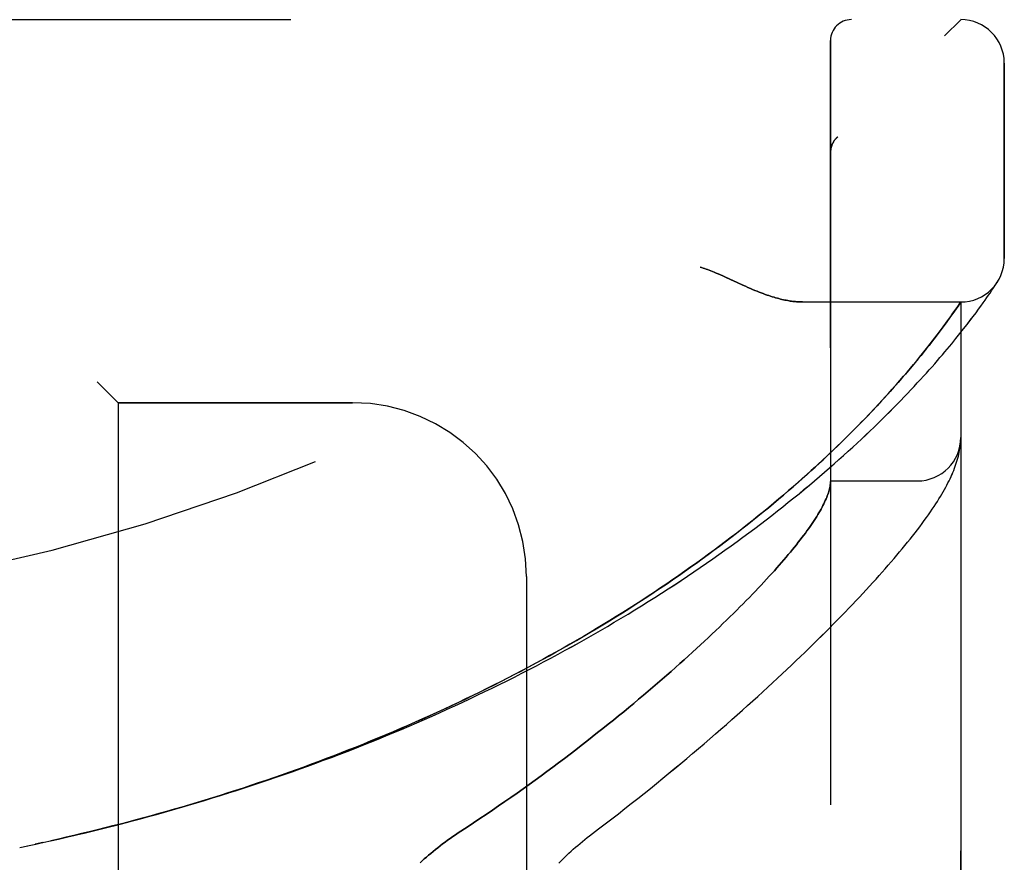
# Model space of a CAD drawing. Header units: inches. Extents: x 0 to 200, y 0 to 129.
# Tile 262 of 276: x 108.09 to 109.51, y 72.7 to 73.91. Entities that reach past the tile are written whole.
import ezdxf

# ---------------------------------------------------------------- set-up
doc = ezdxf.new("R2010")
doc.units = ezdxf.units.IN
doc.header["$LTSCALE"] = 11
doc.header["$MEASUREMENT"] = 0
doc.linetypes.add('HIDDEN', pattern=[0.2, 0.1, -0.1])
doc.layers.add('LEFTHAND_DOOR_ASSEMBLY', color=7, linetype='CONTINUOUS')
doc.layers.add('RIGHTHAND_DOOR_ASSEMBLY', color=7, linetype='CONTINUOUS')

msp = doc.modelspace()

# ---------------------------------------------------------------- linework, layer by layer
at = {"layer": 'LEFTHAND_DOOR_ASSEMBLY', "color": 8, "linetype": 'HIDDEN'}
for p, q in [((107.3792, 73.9121), (109.4429, 73.9121)), ((109.2554, 71.2396), (109.2554, 73.8821)), ((109.5054, 73.5683), (109.5054, 73.8496)), ((109.2657, 73.7434), (109.2655, 73.7432)), ((109.2554, 73.721), (109.2554, 73.7207)), ((109.121, 73.5339), (109.1291, 73.5301)), ((109.4918, 73.5289), (109.4937, 73.5317)), ((109.4937, 73.5317), (109.4957, 73.5348)), ((109.4954, 73.5343), (109.4951, 73.5338)), ((109.4954, 73.5343), (109.4957, 73.5348)), ((109.4828, 73.5155), (109.4849, 73.5186)), ((109.4849, 73.5186), (109.4877, 73.5226)), ((109.4877, 73.5226), (109.49, 73.5261)), ((109.49, 73.5261), (109.4918, 73.5289)), ((109.2149, 73.5058), (109.4429, 73.5058)), ((109.4376, 73.498), (109.4429, 73.5058)), ((109.4429, 71.6158), (109.4429, 73.5058)), ((109.4719, 73.5), (109.475, 73.5044)), ((109.475, 73.5044), (109.4778, 73.5084)), ((109.4778, 73.5084), (109.4804, 73.5121)), ((109.4804, 73.5121), (109.4828, 73.5155)), ((109.4285, 73.4851), (109.4316, 73.4895)), ((109.4316, 73.4895), (109.4344, 73.4935)), ((109.4344, 73.4935), (109.4376, 73.498)), ((109.4608, 73.485), (109.4648, 73.4904)), ((109.4648, 73.4904), (109.4685, 73.4954)), ((109.4685, 73.4954), (109.4719, 73.5)), ((109.4176, 73.4701), (109.4215, 73.4754)), ((109.4215, 73.4754), (109.4251, 73.4804)), ((109.4251, 73.4804), (109.4285, 73.4851)), ((109.4519, 73.4733), (109.4565, 73.4794)), ((109.4565, 73.4794), (109.4608, 73.485)), ((109.4088, 73.4585), (109.4133, 73.4645)), ((109.4133, 73.4645), (109.4176, 73.4701)), ((109.4359, 73.4532), (109.4416, 73.4602)), ((109.4416, 73.4602), (109.4469, 73.467)), ((109.4469, 73.467), (109.4519, 73.4733)), ((109.3989, 73.4456), (109.4023, 73.45)), ((109.4023, 73.45), (109.4057, 73.4543)), ((109.4057, 73.4543), (109.4088, 73.4585)), ((109.3877, 73.4315), (109.3916, 73.4364)), ((109.3916, 73.4364), (109.3953, 73.4411)), ((109.3953, 73.4411), (109.3989, 73.4456)), ((109.3749, 73.416), (109.3794, 73.4213)), ((109.3794, 73.4213), (109.3836, 73.4265)), ((109.3836, 73.4265), (109.3877, 73.4315)), ((109.3605, 73.3989), (109.3655, 73.4048)), ((109.3655, 73.4048), (109.3703, 73.4105)), ((109.3703, 73.4105), (109.3749, 73.416)), ((108.2004, 73.3908), (108.2304, 73.3608)), ((109.3498, 73.3867), (109.3553, 73.3929)), ((109.3553, 73.3929), (109.3605, 73.3989)), ((109.3382, 73.3736), (109.3441, 73.3802)), ((109.3441, 73.3802), (109.3498, 73.3867)), ((109.3255, 73.3597), (109.332, 73.3668)), ((109.332, 73.3668), (109.3382, 73.3736)), ((108.2304, 73.3608), (108.2304, 71.7608)), ((108.5679, 73.3608), (108.2304, 73.3608)), ((109.3115, 73.3449), (109.3187, 73.3524)), ((109.3187, 73.3524), (109.3255, 73.3597)), ((109.4427, 73.3043), (109.4428, 73.305)), ((109.4428, 73.305), (109.4428, 73.3057)), ((109.442, 73.2974), (109.4421, 73.2981)), ((109.4421, 73.2988), (109.4422, 73.2995)), ((109.4421, 73.2981), (109.4421, 73.2988)), ((109.4422, 73.2995), (109.4423, 73.3002)), ((109.4423, 73.3002), (109.4424, 73.3009)), ((109.4424, 73.3009), (109.4425, 73.3016)), ((109.4425, 73.3022), (109.4426, 73.3029)), ((109.4425, 73.3016), (109.4425, 73.3022)), ((109.4426, 73.3029), (109.4427, 73.3036)), ((109.4427, 73.3036), (109.4427, 73.3043)), ((109.2554, 73.2483), (109.3804, 73.2483)), ((108.8179, 73.1108), (108.8179, 72.0108)), ((108.1001, 72.7232), (108.112, 72.7257)), ((108.1112, 72.7255), (108.1236, 72.7282)), ((108.0889, 72.7208), (108.1004, 72.7232))]:
    msp.add_line(p, q, dxfattribs=at)
for points in [[(109.2575, 73.7317), (109.2573, 73.7311), (109.2571, 73.7305), (109.2569, 73.7299), (109.2567, 73.7293), (109.2565, 73.7287), (109.2563, 73.7281), (109.2562, 73.7275), (109.2561, 73.7269), (109.2559, 73.7263), (109.2558, 73.7257), (109.2557, 73.7251), (109.2557, 73.7245), (109.2556, 73.7239), (109.2555, 73.7232), (109.2555, 73.7226), (109.2554, 73.722), (109.2554, 73.7214), (109.2554, 73.721)], [(109.2616, 73.739), (109.2613, 73.7385), (109.2609, 73.7381), (109.2606, 73.7376), (109.2602, 73.7371), (109.2599, 73.7366), (109.2596, 73.736), (109.2593, 73.7355), (109.259, 73.735), (109.2587, 73.7344), (109.2585, 73.7339), (109.2582, 73.7333), (109.2579, 73.7328), (109.2577, 73.7322), (109.2575, 73.7317)], [(109.2616, 73.739), (109.2618, 73.7392), (109.262, 73.7395), (109.2622, 73.7397), (109.2624, 73.7399), (109.2625, 73.7402), (109.2627, 73.7404), (109.2629, 73.7406), (109.2631, 73.7408), (109.2633, 73.741), (109.2635, 73.7413), (109.2637, 73.7415), (109.2639, 73.7417), (109.2641, 73.7419), (109.2644, 73.7421), (109.2646, 73.7423), (109.2648, 73.7425), (109.265, 73.7428), (109.2653, 73.743), (109.2655, 73.7432), (109.2657, 73.7434)], [(109.0679, 73.5558), (109.07, 73.5552), (109.072, 73.5546), (109.0741, 73.5539), (109.0763, 73.5532), (109.0785, 73.5524), (109.0807, 73.5516), (109.0831, 73.5507), (109.0856, 73.5498), (109.0882, 73.5487), (109.091, 73.5475), (109.094, 73.5463), (109.0972, 73.5449), (109.1006, 73.5433), (109.1042, 73.5417)], [(109.1042, 73.5417), (109.1123, 73.5379), (109.121, 73.5339)], [(109.1291, 73.5301), (109.1329, 73.5284), (109.1366, 73.5268), (109.1401, 73.5253), (109.1434, 73.5238), (109.1467, 73.5225), (109.1498, 73.5212), (109.1528, 73.52), (109.1557, 73.5189), (109.1586, 73.5178), (109.1614, 73.5168), (109.1641, 73.5158), (109.1667, 73.5149), (109.1692, 73.5141), (109.1717, 73.5133), (109.1742, 73.5126), (109.1765, 73.5119), (109.1789, 73.5112), (109.1811, 73.5106), (109.1833, 73.51), (109.1855, 73.5095), (109.1876, 73.509), (109.1897, 73.5086), (109.1918, 73.5082), (109.1938, 73.5078), (109.1957, 73.5075), (109.1976, 73.5072), (109.1995, 73.5069), (109.2014, 73.5067), (109.2032, 73.5065), (109.205, 73.5063), (109.2067, 73.5061), (109.2084, 73.506), (109.2101, 73.5059), (109.2117, 73.5059), (109.2133, 73.5058), (109.2149, 73.5058)], [(108.1223, 72.728), (108.1352, 72.7308), (108.1468, 72.7334), (108.1584, 72.7361), (108.17, 72.7388), (108.1816, 72.7415), (108.1932, 72.7443), (108.2048, 72.7472), (108.2164, 72.7501), (108.228, 72.753), (108.2396, 72.756), (108.2511, 72.759), (108.2627, 72.7621), (108.2743, 72.7652), (108.2858, 72.7684), (108.2974, 72.7716), (108.3089, 72.7749), (108.3205, 72.7782), (108.332, 72.7816), (108.3435, 72.785), (108.355, 72.7885), (108.3665, 72.792), (108.378, 72.7956), (108.3895, 72.7992), (108.401, 72.8028), (108.4124, 72.8065), (108.4239, 72.8103), (108.4353, 72.8141), (108.4467, 72.8179), (108.4581, 72.8218), (108.4695, 72.8258), (108.4809, 72.8298), (108.4922, 72.8338), (108.5036, 72.8379), (108.5149, 72.842), (108.5262, 72.8462), (108.5375, 72.8505), (108.5487, 72.8547), (108.56, 72.8591), (108.5712, 72.8634), (108.5824, 72.8679), (108.5936, 72.8723), (108.6047, 72.8768), (108.6159, 72.8814), (108.627, 72.886), (108.6381, 72.8907), (108.6491, 72.8954), (108.6601, 72.9001), (108.6711, 72.9049), (108.6821, 72.9098), (108.6931, 72.9147), (108.704, 72.9196), (108.7149, 72.9246), (108.7257, 72.9296), (108.7365, 72.9347), (108.7473, 72.9398), (108.7581, 72.945), (108.7688, 72.9502), (108.7794, 72.9554), (108.7901, 72.9607), (108.8007, 72.966), (108.8112, 72.9714), (108.8218, 72.9768), (108.8322, 72.9823), (108.8427, 72.9878), (108.8531, 72.9933), (108.8634, 72.9989), (108.8737, 73.0045), (108.884, 73.0102), (108.8942, 73.0159), (108.9043, 73.0216), (108.9144, 73.0274), (108.9245, 73.0331), (108.9345, 73.039), (108.9444, 73.0448), (108.9543, 73.0507), (108.9641, 73.0567), (108.9739, 73.0626), (108.9836, 73.0686), (108.9932, 73.0746), (109.0028, 73.0807), (109.0123, 73.0867), (109.0218, 73.0928), (109.0312, 73.0989), (109.0405, 73.1051), (109.0497, 73.1112), (109.0589, 73.1174), (109.068, 73.1236), (109.077, 73.1298), (109.086, 73.136), (109.0948, 73.1423), (109.1036, 73.1485), (109.1124, 73.1548), (109.121, 73.1611), (109.1295, 73.1673), (109.138, 73.1736), (109.1464, 73.1799), (109.1547, 73.1862), (109.1628, 73.1924), (109.171, 73.1987), (109.179, 73.205), (109.1869, 73.2112), (109.1947, 73.2175), (109.2024, 73.2237), (109.2101, 73.2299), (109.2176, 73.2362), (109.2251, 73.2424), (109.2324, 73.2485), (109.2396, 73.2547), (109.2468, 73.2608), (109.2538, 73.2669), (109.2607, 73.273), (109.2675, 73.279), (109.2742, 73.285), (109.2808, 73.2909), (109.2873, 73.2969), (109.2937, 73.3027), (109.3, 73.3086), (109.3061, 73.3144), (109.3122, 73.3201), (109.3181, 73.3258), (109.3239, 73.3314), (109.3296, 73.337), (109.3352, 73.3425), (109.3407, 73.348), (109.346, 73.3534), (109.3512, 73.3587), (109.3564, 73.3639), (109.3614, 73.3691), (109.3663, 73.3743), (109.3711, 73.3793), (109.3758, 73.3843), (109.3803, 73.3892), (109.3848, 73.3941), (109.3891, 73.3988), (109.3933, 73.4035), (109.3975, 73.4081), (109.4015, 73.4126), (109.4054, 73.417), (109.4092, 73.4214), (109.4129, 73.4257), (109.4165, 73.4299), (109.42, 73.434), (109.4233, 73.438), (109.4266, 73.4419), (109.4298, 73.4457), (109.4359, 73.4532)], [(108.1334, 72.7304), (108.1446, 72.7329), (108.1557, 72.7355), (108.1668, 72.7381), (108.178, 72.7407), (108.1891, 72.7434), (108.2002, 72.7461), (108.2113, 72.7489), (108.2224, 72.7517), (108.2335, 72.7545), (108.2446, 72.7574), (108.2557, 72.7604), (108.2668, 72.7634), (108.2779, 72.7664), (108.2889, 72.7695), (108.3, 72.7726), (108.311, 72.7757), (108.3221, 72.779), (108.3331, 72.7822), (108.3441, 72.7855), (108.3552, 72.7888), (108.3662, 72.7922), (108.3772, 72.7957), (108.3882, 72.7991), (108.3991, 72.8027), (108.4101, 72.8062), (108.421, 72.8099), (108.432, 72.8135), (108.4429, 72.8172), (108.4538, 72.821), (108.4647, 72.8248), (108.4756, 72.8286), (108.4864, 72.8325), (108.4973, 72.8364), (108.5081, 72.8404), (108.5189, 72.8444), (108.5297, 72.8485), (108.5404, 72.8526), (108.5512, 72.8568), (108.5619, 72.861), (108.5726, 72.8652), (108.5833, 72.8695), (108.594, 72.8739), (108.6046, 72.8782), (108.6152, 72.8827), (108.6258, 72.8872), (108.6364, 72.8917), (108.6469, 72.8962), (108.6574, 72.9009), (108.6679, 72.9055), (108.6783, 72.9102), (108.6888, 72.9149), (108.6992, 72.9197), (108.7095, 72.9246), (108.7198, 72.9294), (108.7301, 72.9344), (108.7404, 72.9393), (108.7506, 72.9443), (108.7608, 72.9494), (108.771, 72.9545), (108.7811, 72.9596), (108.7912, 72.9648), (108.8013, 72.97), (108.8113, 72.9752), (108.8212, 72.9805), (108.8312, 72.9859), (108.8411, 72.9912), (108.8509, 72.9967), (108.8607, 73.0021), (108.8704, 73.0076), (108.8801, 73.0131), (108.8898, 73.0187), (108.8994, 73.0243), (108.909, 73.0299), (108.9185, 73.0356), (108.9279, 73.0413), (108.9373, 73.047), (108.9467, 73.0528), (108.956, 73.0586), (108.9652, 73.0644), (108.9744, 73.0702), (108.9835, 73.0761), (108.9925, 73.082), (109.0015, 73.088), (109.0104, 73.0939), (109.0193, 73.0999), (109.0281, 73.1059), (109.0368, 73.1119), (109.0455, 73.118), (109.0541, 73.124), (109.0626, 73.1301), (109.071, 73.1362), (109.0794, 73.1423), (109.0877, 73.1484), (109.0959, 73.1545), (109.104, 73.1606), (109.112, 73.1668), (109.12, 73.1729), (109.1279, 73.1791), (109.1357, 73.1852), (109.1434, 73.1913), (109.151, 73.1975), (109.1585, 73.2036), (109.166, 73.2097), (109.1733, 73.2158), (109.1806, 73.2219), (109.1877, 73.228), (109.1947, 73.234), (109.2016, 73.2399), (109.2083, 73.2458), (109.2148, 73.2516), (109.2212, 73.2573), (109.2273, 73.2628), (109.2333, 73.2682), (109.239, 73.2736), (109.2446, 73.2787), (109.25, 73.2838), (109.2553, 73.2887), (109.2603, 73.2936), (109.2653, 73.2983), (109.2701, 73.303), (109.2747, 73.3075), (109.2793, 73.312), (109.2837, 73.3164), (109.288, 73.3207), (109.2922, 73.325), (109.2963, 73.3291), (109.3002, 73.3331), (109.3041, 73.3371), (109.3115, 73.3449)], [(109.4428, 73.3057), (109.4428, 73.3061), (109.4428, 73.3064), (109.4429, 73.3068), (109.4429, 73.3071), (109.4429, 73.3075), (109.4429, 73.3079), (109.4429, 73.3083), (109.4429, 73.3086), (109.4429, 73.309), (109.4429, 73.3094), (109.4429, 73.3097), (109.4429, 73.31)], [(108.9088, 72.7376), (108.9217, 72.7475), (108.9313, 72.7548), (108.9408, 72.7621), (108.9502, 72.7694), (108.9595, 72.7767), (108.9688, 72.784), (108.978, 72.7912), (108.9871, 72.7985), (108.9962, 72.8058), (109.0051, 72.813), (109.014, 72.8203), (109.0228, 72.8275), (109.0315, 72.8346), (109.0401, 72.8418), (109.0486, 72.8489), (109.057, 72.856), (109.0653, 72.8631), (109.0736, 72.8701), (109.0817, 72.8771), (109.0898, 72.8841), (109.0977, 72.891), (109.1056, 72.8979), (109.1134, 72.9047), (109.121, 72.9115), (109.1286, 72.9182), (109.1361, 72.925), (109.1435, 72.9316), (109.1508, 72.9382), (109.158, 72.9448), (109.1651, 72.9513), (109.1721, 72.9578), (109.179, 72.9642), (109.1858, 72.9705), (109.1925, 72.9768), (109.1991, 72.9831), (109.2056, 72.9893), (109.212, 72.9954), (109.2183, 73.0015), (109.2245, 73.0076), (109.2307, 73.0136), (109.2367, 73.0195), (109.2426, 73.0254), (109.2485, 73.0312), (109.2543, 73.037), (109.2599, 73.0427), (109.2655, 73.0483), (109.271, 73.0539), (109.2764, 73.0595), (109.2817, 73.065), (109.2869, 73.0704), (109.292, 73.0758), (109.297, 73.0812), (109.302, 73.0865), (109.3069, 73.0917), (109.3116, 73.0969), (109.3163, 73.102), (109.3209, 73.1071), (109.3254, 73.1121), (109.3299, 73.1171), (109.3342, 73.122), (109.3385, 73.1269), (109.3427, 73.1318), (109.3468, 73.1366), (109.3509, 73.1413), (109.3548, 73.146), (109.3587, 73.1507), (109.3625, 73.1553), (109.3662, 73.1599), (109.3699, 73.1644), (109.3734, 73.169), (109.377, 73.1735), (109.3804, 73.178), (109.3838, 73.1824), (109.3871, 73.1868), (109.3902, 73.1912), (109.3933, 73.1954), (109.3963, 73.1996), (109.3991, 73.2037), (109.4018, 73.2076), (109.4044, 73.2115), (109.4068, 73.2152), (109.4091, 73.2188), (109.4114, 73.2224), (109.4135, 73.2259), (109.4155, 73.2293), (109.4174, 73.2326), (109.4193, 73.2359), (109.4211, 73.2391), (109.4228, 73.2422), (109.4244, 73.2454), (109.4259, 73.2484), (109.4274, 73.2515), (109.4288, 73.2545), (109.4301, 73.2575), (109.4314, 73.2605), (109.4326, 73.2634), (109.4338, 73.2664), (109.4349, 73.2693), (109.4359, 73.2722), (109.4368, 73.2751), (109.4377, 73.278), (109.4386, 73.2809), (109.4393, 73.2837), (109.44, 73.2865), (109.4406, 73.2893), (109.4411, 73.2921), (109.4416, 73.2948), (109.442, 73.2974)], [(109.2552, 73.2442), (109.255, 73.2425), (109.2547, 73.2407), (109.2544, 73.2388), (109.254, 73.2369), (109.2535, 73.235), (109.2529, 73.233), (109.2523, 73.231), (109.2515, 73.2289), (109.2508, 73.2267), (109.2499, 73.2245), (109.249, 73.2223), (109.2479, 73.22), (109.2469, 73.2177), (109.2457, 73.2153), (109.2445, 73.2128), (109.2432, 73.2103), (109.2418, 73.2078), (109.2403, 73.2052), (109.2388, 73.2025), (109.2372, 73.1998), (109.2355, 73.1971), (109.2337, 73.1943), (109.2319, 73.1914), (109.2299, 73.1885), (109.2279, 73.1856), (109.2259, 73.1825), (109.2237, 73.1795), (109.2215, 73.1764), (109.2192, 73.1732), (109.2168, 73.17), (109.2143, 73.1667), (109.2117, 73.1634), (109.2091, 73.16), (109.2064, 73.1565), (109.2036, 73.153), (109.2007, 73.1495), (109.1977, 73.1459), (109.1947, 73.1422), (109.1916, 73.1385), (109.1883, 73.1347), (109.185, 73.1309), (109.1817, 73.127), (109.1782, 73.1231), (109.1746, 73.1191), (109.171, 73.1151), (109.1673, 73.111), (109.1635, 73.1068), (109.1596, 73.1026), (109.1556, 73.0983), (109.1515, 73.094), (109.1473, 73.0896), (109.1431, 73.0852), (109.1387, 73.0807), (109.1343, 73.0762), (109.1298, 73.0716), (109.1251, 73.0669), (109.1204, 73.0622), (109.1156, 73.0575), (109.1107, 73.0527), (109.1057, 73.0478), (109.1007, 73.0429), (109.0955, 73.0379), (109.0902, 73.0329), (109.0849, 73.0278), (109.0794, 73.0227), (109.0739, 73.0175), (109.0682, 73.0122), (109.0625, 73.007), (109.0567, 73.0016), (109.0507, 72.9962), (109.0447, 72.9908), (109.0386, 72.9853), (109.0324, 72.9798), (109.0261, 72.9742), (109.0197, 72.9686), (109.0132, 72.963), (109.0066, 72.9573), (108.9999, 72.9515), (108.9932, 72.9457), (108.9863, 72.9399), (108.9793, 72.934), (108.9723, 72.9281), (108.9651, 72.9222), (108.9579, 72.9162), (108.9505, 72.9102), (108.9431, 72.9042), (108.9356, 72.8981), (108.928, 72.8921), (108.9203, 72.886), (108.9126, 72.8798), (108.9047, 72.8737), (108.8968, 72.8675), (108.8888, 72.8613), (108.8807, 72.8551), (108.8725, 72.8489), (108.8642, 72.8427), (108.8559, 72.8365), (108.8475, 72.8302), (108.839, 72.824), (108.8305, 72.8178), (108.8219, 72.8115), (108.8132, 72.8053), (108.8045, 72.7991), (108.7957, 72.7929), (108.7868, 72.7868), (108.7779, 72.7806), (108.769, 72.7745), (108.76, 72.7684), (108.751, 72.7623), (108.7419, 72.7562), (108.7328, 72.7502), (108.7197, 72.7417)], [(109.2554, 73.2473), (109.2554, 73.247), (109.2554, 73.2467), (109.2554, 73.2464), (109.2554, 73.246), (109.2554, 73.2456), (109.2553, 73.2452), (109.2553, 73.2447), (109.2552, 73.2442)], [(108.7197, 72.7417), (108.7158, 72.7391), (108.712, 72.7365), (108.7082, 72.7338), (108.7045, 72.7312), (108.7009, 72.7285), (108.6973, 72.7258), (108.6938, 72.7231), (108.6903, 72.7204), (108.6869, 72.7177), (108.6836, 72.715), (108.6803, 72.7123), (108.6771, 72.7096), (108.674, 72.7069), (108.671, 72.7042), (108.668, 72.7015), (108.6651, 72.6988)], [(108.8644, 72.6981), (108.8672, 72.701), (108.8701, 72.7039), (108.873, 72.7067), (108.876, 72.7096), (108.879, 72.7125), (108.8821, 72.7153), (108.8853, 72.7182), (108.8885, 72.721), (108.8918, 72.7238), (108.8951, 72.7266), (108.8984, 72.7294), (108.9018, 72.7322), (108.9053, 72.7349), (108.9088, 72.7376)]]:
    msp.add_lwpolyline(points, dxfattribs=at)
for centre, radius, start, end in [((107.4429, 75.8359), 2.7751, 270, 316.1116), ((109.2854, 73.8821), 0.03, 90, 180), ((109.4429, 73.8496), 0.0625, 0, 90), ((109.4429, 73.5683), 0.0625, 270, 360), ((108.5679, 73.1108), 0.25, 0, 90), ((109.3804, 73.3108), 0.0625, 270, 360)]:
    msp.add_arc(centre, radius, start, end, dxfattribs=at)
at = {"layer": 'RIGHTHAND_DOOR_ASSEMBLY', "color": 8, "linetype": 'HIDDEN'}
for p, q in [((107.3792, 73.9121), (109.4429, 73.9121)), ((109.2554, 73.8821), (109.2554, 71.2396)), ((109.5054, 73.8496), (109.5054, 73.5683)), ((109.2657, 73.7434), (109.2655, 73.7432)), ((109.2554, 73.7207), (109.2554, 73.721)), ((109.121, 73.5339), (109.1042, 73.5417)), ((109.1291, 73.5301), (109.121, 73.5339)), ((109.4918, 73.5289), (109.4937, 73.5317)), ((109.4937, 73.5317), (109.4954, 73.5343)), ((109.4828, 73.5155), (109.4849, 73.5186)), ((109.4849, 73.5186), (109.4877, 73.5226)), ((109.4877, 73.5226), (109.49, 73.5261)), ((109.49, 73.5261), (109.4918, 73.5289)), ((109.2149, 73.5058), (109.4429, 73.5058)), ((109.4429, 73.5058), (109.4389, 73.4998)), ((109.4429, 73.5058), (109.4429, 71.6158)), ((109.4719, 73.5), (109.475, 73.5044)), ((109.475, 73.5044), (109.4778, 73.5084)), ((109.4778, 73.5084), (109.4804, 73.5121)), ((109.4804, 73.5121), (109.4828, 73.5155)), ((109.4326, 73.4909), (109.4296, 73.4866)), ((109.4361, 73.4958), (109.4326, 73.4909)), ((109.4389, 73.4998), (109.4361, 73.4958)), ((109.4608, 73.485), (109.4648, 73.4904)), ((109.4648, 73.4904), (109.4685, 73.4954)), ((109.4685, 73.4954), (109.4719, 73.5)), ((109.4227, 73.4771), (109.4189, 73.4719)), ((109.4263, 73.482), (109.4227, 73.4771)), ((109.4296, 73.4866), (109.4263, 73.482)), ((109.4519, 73.4733), (109.4565, 73.4793)), ((109.4565, 73.4793), (109.4608, 73.485)), ((109.4104, 73.4605), (109.4073, 73.4564)), ((109.4148, 73.4664), (109.4104, 73.4605)), ((109.4189, 73.4719), (109.4148, 73.4664)), ((109.4359, 73.4532), (109.4416, 73.4602)), ((109.4416, 73.4602), (109.4469, 73.467)), ((109.4469, 73.467), (109.4519, 73.4733)), ((109.4006, 73.4479), (109.3971, 73.4434)), ((109.404, 73.4522), (109.4006, 73.4479)), ((109.4073, 73.4564), (109.404, 73.4522)), ((109.3897, 73.434), (109.3857, 73.429)), ((109.3935, 73.4388), (109.3897, 73.434)), ((109.3971, 73.4434), (109.3935, 73.4388)), ((109.3772, 73.4187), (109.3727, 73.4133)), ((109.3815, 73.424), (109.3772, 73.4187)), ((109.3857, 73.429), (109.3815, 73.424)), ((109.368, 73.4077), (109.3631, 73.402)), ((109.3727, 73.4133), (109.368, 73.4077)), ((108.2304, 73.3608), (108.2004, 73.3908)), ((109.3527, 73.3899), (109.3471, 73.3836)), ((109.358, 73.396), (109.3527, 73.3899)), ((109.3631, 73.402), (109.358, 73.396)), ((109.3413, 73.3771), (109.3352, 73.3704)), ((109.3471, 73.3836), (109.3413, 73.3771)), ((109.3289, 73.3634), (109.3223, 73.3563)), ((109.3352, 73.3704), (109.3289, 73.3634)), ((108.2304, 73.3608), (108.2304, 71.7608)), ((108.2304, 73.3608), (108.5679, 73.3608)), ((109.3153, 73.3489), (109.308, 73.3412)), ((109.3223, 73.3563), (109.3153, 73.3489)), ((109.4427, 73.3046), (109.4428, 73.3053)), ((109.4427, 73.3039), (109.4427, 73.3046)), ((109.442, 73.2974), (109.4421, 73.2981)), ((109.4421, 73.2988), (109.4422, 73.2995)), ((109.4421, 73.2981), (109.4421, 73.2988)), ((109.4422, 73.2995), (109.4423, 73.3002)), ((109.4423, 73.3002), (109.4424, 73.3009)), ((109.4425, 73.3019), (109.4426, 73.3026)), ((109.4426, 73.3033), (109.4427, 73.3039)), ((109.4426, 73.3026), (109.4426, 73.3033)), ((109.2554, 73.2483), (109.3804, 73.2483)), ((108.8179, 73.1108), (108.8179, 72.0108)), ((108.1223, 72.728), (108.1112, 72.7255)), ((108.0889, 72.7208), (108.1004, 72.7232))]:
    msp.add_line(p, q, dxfattribs=at)
for points in [[(109.2554, 73.721), (109.2554, 73.7214), (109.2554, 73.722), (109.2555, 73.7226), (109.2555, 73.7232), (109.2556, 73.7238), (109.2556, 73.7244), (109.2557, 73.7251), (109.2558, 73.7257), (109.2559, 73.7263), (109.2561, 73.7269), (109.2562, 73.7275), (109.2563, 73.7281), (109.2565, 73.7287), (109.2566, 73.7292), (109.2568, 73.7298), (109.257, 73.7304), (109.2572, 73.731), (109.2574, 73.7315)], [(109.2574, 73.7315), (109.2577, 73.7321), (109.2579, 73.7327), (109.2582, 73.7333), (109.2584, 73.7338), (109.2587, 73.7344), (109.259, 73.7349), (109.2593, 73.7355), (109.2596, 73.736), (109.2599, 73.7365), (109.2602, 73.737), (109.2606, 73.7376), (109.2609, 73.7381), (109.2613, 73.7385), (109.2616, 73.739)], [(109.2657, 73.7434), (109.2655, 73.7432), (109.2653, 73.743), (109.265, 73.7428), (109.2648, 73.7425), (109.2646, 73.7423), (109.2644, 73.7421), (109.2642, 73.7419), (109.2639, 73.7417), (109.2637, 73.7415), (109.2635, 73.7413), (109.2633, 73.7411), (109.2631, 73.7408), (109.2629, 73.7406), (109.2627, 73.7404), (109.2626, 73.7402), (109.2624, 73.7399), (109.2622, 73.7397), (109.262, 73.7395), (109.2618, 73.7393), (109.2616, 73.739)], [(109.1042, 73.5417), (109.1006, 73.5433), (109.0972, 73.5449), (109.094, 73.5463), (109.091, 73.5475), (109.0882, 73.5487), (109.0856, 73.5498), (109.0831, 73.5507), (109.0807, 73.5516), (109.0785, 73.5524), (109.0763, 73.5532), (109.0741, 73.5539), (109.072, 73.5546), (109.07, 73.5552), (109.0679, 73.5558)], [(109.2149, 73.5058), (109.2133, 73.5058), (109.2117, 73.5059), (109.2101, 73.5059), (109.2084, 73.506), (109.2067, 73.5061), (109.205, 73.5063), (109.2032, 73.5065), (109.2014, 73.5067), (109.1995, 73.5069), (109.1976, 73.5072), (109.1957, 73.5075), (109.1938, 73.5078), (109.1918, 73.5082), (109.1897, 73.5086), (109.1877, 73.509), (109.1855, 73.5095), (109.1834, 73.51), (109.1811, 73.5106), (109.1789, 73.5112), (109.1765, 73.5119), (109.1742, 73.5126), (109.1717, 73.5133), (109.1692, 73.5141), (109.1667, 73.5149), (109.1641, 73.5158), (109.1614, 73.5168), (109.1586, 73.5178), (109.1557, 73.5189), (109.1528, 73.52), (109.1498, 73.5212), (109.1467, 73.5225), (109.1434, 73.5238), (109.1401, 73.5253), (109.1366, 73.5268), (109.1329, 73.5284), (109.1291, 73.5301)], [(108.1223, 72.728), (108.1352, 72.7308), (108.1468, 72.7334), (108.1584, 72.7361), (108.17, 72.7388), (108.1816, 72.7415), (108.1932, 72.7443), (108.2048, 72.7472), (108.2164, 72.7501), (108.228, 72.753), (108.2395, 72.756), (108.2511, 72.759), (108.2627, 72.7621), (108.2742, 72.7652), (108.2858, 72.7684), (108.2974, 72.7716), (108.3089, 72.7749), (108.3204, 72.7782), (108.332, 72.7816), (108.3435, 72.785), (108.355, 72.7885), (108.3665, 72.792), (108.378, 72.7956), (108.3895, 72.7992), (108.4009, 72.8028), (108.4124, 72.8065), (108.4238, 72.8103), (108.4353, 72.8141), (108.4467, 72.8179), (108.4581, 72.8218), (108.4695, 72.8258), (108.4808, 72.8298), (108.4922, 72.8338), (108.5035, 72.8379), (108.5149, 72.842), (108.5262, 72.8462), (108.5374, 72.8504), (108.5487, 72.8547), (108.56, 72.8591), (108.5712, 72.8634), (108.5824, 72.8679), (108.5936, 72.8723), (108.6047, 72.8768), (108.6158, 72.8814), (108.627, 72.886), (108.638, 72.8907), (108.6491, 72.8954), (108.6601, 72.9001), (108.6711, 72.9049), (108.6821, 72.9098), (108.693, 72.9147), (108.704, 72.9196), (108.7148, 72.9246), (108.7257, 72.9296), (108.7365, 72.9347), (108.7473, 72.9398), (108.758, 72.945), (108.7687, 72.9502), (108.7794, 72.9554), (108.7901, 72.9607), (108.8007, 72.966), (108.8112, 72.9714), (108.8217, 72.9768), (108.8322, 72.9823), (108.8427, 72.9878), (108.853, 72.9933), (108.8634, 72.9989), (108.8737, 73.0045), (108.8839, 73.0102), (108.8941, 73.0158), (108.9043, 73.0216), (108.9144, 73.0273), (108.9244, 73.0331), (108.9344, 73.039), (108.9444, 73.0448), (108.9542, 73.0507), (108.9641, 73.0567), (108.9738, 73.0626), (108.9835, 73.0686), (108.9932, 73.0746), (109.0028, 73.0807), (109.0123, 73.0867), (109.0217, 73.0928), (109.0311, 73.0989), (109.0404, 73.1051), (109.0497, 73.1112), (109.0589, 73.1174), (109.068, 73.1236), (109.077, 73.1298), (109.0859, 73.136), (109.0948, 73.1423), (109.1036, 73.1485), (109.1123, 73.1548), (109.121, 73.161), (109.1295, 73.1673), (109.138, 73.1736), (109.1463, 73.1799), (109.1546, 73.1861), (109.1628, 73.1924), (109.1709, 73.1987), (109.1789, 73.205), (109.1869, 73.2112), (109.1947, 73.2175), (109.2024, 73.2237), (109.2101, 73.2299), (109.2176, 73.2361), (109.225, 73.2423), (109.2324, 73.2485), (109.2396, 73.2547), (109.2468, 73.2608), (109.2538, 73.2669), (109.2607, 73.2729), (109.2675, 73.279), (109.2742, 73.285), (109.2808, 73.2909), (109.2873, 73.2968), (109.2937, 73.3027), (109.2999, 73.3086), (109.3061, 73.3143), (109.3121, 73.3201), (109.3181, 73.3258), (109.3239, 73.3314), (109.3296, 73.337), (109.3352, 73.3425), (109.3406, 73.3479), (109.346, 73.3533), (109.3512, 73.3587), (109.3564, 73.3639), (109.3614, 73.3691), (109.3663, 73.3742), (109.3711, 73.3793), (109.3757, 73.3843), (109.3803, 73.3892), (109.3848, 73.394), (109.3891, 73.3988), (109.3933, 73.4035), (109.3974, 73.4081), (109.4015, 73.4126), (109.4054, 73.417), (109.4092, 73.4214), (109.4129, 73.4257), (109.4165, 73.4298), (109.4199, 73.4339), (109.4233, 73.438), (109.4266, 73.4419), (109.4298, 73.4457), (109.4359, 73.4532)], [(109.308, 73.3412), (109.3004, 73.3333), (109.2965, 73.3293), (109.2924, 73.3252), (109.2882, 73.3209), (109.2839, 73.3166), (109.2795, 73.3123), (109.275, 73.3078), (109.2703, 73.3032), (109.2655, 73.2986), (109.2606, 73.2939), (109.2556, 73.289), (109.2503, 73.2841), (109.245, 73.279), (109.2394, 73.2739), (109.2336, 73.2686), (109.2277, 73.2632), (109.2216, 73.2576), (109.2152, 73.252), (109.2087, 73.2462), (109.202, 73.2403), (109.1952, 73.2344), (109.1882, 73.2284), (109.1811, 73.2223), (109.1738, 73.2162), (109.1665, 73.2101), (109.159, 73.204), (109.1515, 73.1979), (109.1439, 73.1917), (109.1362, 73.1856), (109.1284, 73.1795), (109.1205, 73.1733), (109.1126, 73.1672), (109.1045, 73.161), (109.0964, 73.1549), (109.0882, 73.1488), (109.0799, 73.1427), (109.0715, 73.1365), (109.0631, 73.1305), (109.0546, 73.1244), (109.046, 73.1183), (109.0373, 73.1123), (109.0286, 73.1062), (109.0198, 73.1002), (109.0109, 73.0942), (109.002, 73.0883), (108.993, 73.0823), (108.984, 73.0764), (108.9749, 73.0706), (108.9657, 73.0647), (108.9564, 73.0589), (108.9472, 73.0531), (108.9378, 73.0473), (108.9284, 73.0416), (108.9189, 73.0359), (108.9094, 73.0302), (108.8999, 73.0245), (108.8903, 73.0189), (108.8806, 73.0134), (108.8709, 73.0078), (108.8611, 73.0024), (108.8513, 72.9969), (108.8415, 72.9915), (108.8316, 72.9861), (108.8217, 72.9808), (108.8117, 72.9755), (108.8017, 72.9702), (108.7916, 72.965), (108.7815, 72.9598), (108.7714, 72.9547), (108.7612, 72.9496), (108.751, 72.9445), (108.7408, 72.9395), (108.7305, 72.9346), (108.7202, 72.9296), (108.7099, 72.9247), (108.6995, 72.9199), (108.6891, 72.9151), (108.6787, 72.9104), (108.6682, 72.9057), (108.6577, 72.901), (108.6472, 72.8964), (108.6367, 72.8918), (108.6261, 72.8873), (108.6155, 72.8828), (108.6049, 72.8784), (108.5943, 72.874), (108.5836, 72.8696), (108.5729, 72.8653), (108.5622, 72.8611), (108.5515, 72.8569), (108.5407, 72.8527), (108.5299, 72.8486), (108.5192, 72.8445), (108.5083, 72.8405), (108.4975, 72.8365), (108.4867, 72.8326), (108.4758, 72.8287), (108.4649, 72.8248), (108.454, 72.821), (108.4431, 72.8173), (108.4322, 72.8136), (108.4212, 72.8099), (108.4103, 72.8063), (108.3993, 72.8027), (108.3883, 72.7992), (108.3774, 72.7957), (108.3664, 72.7923), (108.3553, 72.7889), (108.3443, 72.7856), (108.3333, 72.7822), (108.3222, 72.779), (108.3112, 72.7758), (108.3001, 72.7726), (108.2891, 72.7695), (108.278, 72.7664), (108.2669, 72.7634), (108.2558, 72.7604), (108.2447, 72.7574), (108.2336, 72.7545), (108.2225, 72.7517), (108.2114, 72.7489), (108.2003, 72.7461), (108.1891, 72.7434), (108.178, 72.7407), (108.1669, 72.7381), (108.1557, 72.7355), (108.1446, 72.7329), (108.1335, 72.7304)], [(109.4428, 73.3053), (109.4428, 73.3057), (109.4428, 73.3061), (109.4428, 73.3064), (109.4429, 73.3068), (109.4429, 73.3072), (109.4429, 73.3075), (109.4429, 73.3079), (109.4429, 73.3083), (109.4429, 73.3086), (109.4429, 73.309), (109.4429, 73.3094), (109.4429, 73.3097)], [(108.9088, 72.7376), (108.9217, 72.7475), (108.9313, 72.7548), (108.9408, 72.7621), (108.9502, 72.7694), (108.9596, 72.7767), (108.9688, 72.784), (108.978, 72.7913), (108.9871, 72.7985), (108.9962, 72.8058), (109.0051, 72.813), (109.014, 72.8203), (109.0228, 72.8275), (109.0315, 72.8347), (109.0401, 72.8418), (109.0486, 72.8489), (109.057, 72.856), (109.0654, 72.8631), (109.0736, 72.8701), (109.0817, 72.8771), (109.0898, 72.8841), (109.0977, 72.891), (109.1056, 72.8979), (109.1134, 72.9047), (109.1211, 72.9115), (109.1286, 72.9183), (109.1361, 72.925), (109.1435, 72.9316), (109.1508, 72.9382), (109.158, 72.9448), (109.1651, 72.9513), (109.1721, 72.9578), (109.179, 72.9642), (109.1858, 72.9705), (109.1925, 72.9768), (109.1991, 72.9831), (109.2056, 72.9893), (109.212, 72.9954), (109.2183, 73.0015), (109.2245, 73.0076), (109.2307, 73.0136), (109.2367, 73.0195), (109.2427, 73.0254), (109.2485, 73.0312), (109.2543, 73.037), (109.2599, 73.0427), (109.2655, 73.0484), (109.271, 73.054), (109.2764, 73.0595), (109.2817, 73.065), (109.2869, 73.0704), (109.292, 73.0758), (109.2971, 73.0812), (109.302, 73.0865), (109.3069, 73.0917), (109.3116, 73.0969), (109.3163, 73.102), (109.3209, 73.1071), (109.3255, 73.1121), (109.3299, 73.1171), (109.3342, 73.122), (109.3385, 73.1269), (109.3427, 73.1318), (109.3468, 73.1366), (109.3509, 73.1413), (109.3548, 73.146), (109.3587, 73.1507), (109.3625, 73.1553), (109.3662, 73.1599), (109.3699, 73.1645), (109.3734, 73.169), (109.377, 73.1735), (109.3804, 73.178), (109.3838, 73.1824), (109.3871, 73.1868), (109.3902, 73.1912), (109.3933, 73.1954), (109.3963, 73.1996), (109.3991, 73.2037), (109.4018, 73.2076), (109.4044, 73.2115), (109.4068, 73.2152), (109.4091, 73.2188), (109.4114, 73.2224), (109.4135, 73.2259), (109.4155, 73.2293), (109.4174, 73.2326), (109.4193, 73.2359), (109.4211, 73.2391), (109.4228, 73.2422), (109.4244, 73.2454), (109.4259, 73.2484), (109.4274, 73.2515), (109.4288, 73.2545), (109.4302, 73.2575), (109.4314, 73.2605), (109.4326, 73.2634), (109.4338, 73.2664), (109.4349, 73.2693), (109.4359, 73.2722), (109.4368, 73.2751), (109.4377, 73.278), (109.4386, 73.2809), (109.4393, 73.2837), (109.44, 73.2866), (109.4406, 73.2893), (109.4411, 73.2921), (109.4416, 73.2948), (109.442, 73.2974)], [(109.4424, 73.3009), (109.4424, 73.3012), (109.4425, 73.3019)], [(108.7197, 72.7417), (108.7328, 72.7502), (108.7419, 72.7562), (108.751, 72.7623), (108.76, 72.7684), (108.769, 72.7745), (108.7779, 72.7806), (108.7868, 72.7868), (108.7957, 72.7929), (108.8045, 72.7991), (108.8132, 72.8053), (108.8219, 72.8115), (108.8305, 72.8178), (108.839, 72.824), (108.8475, 72.8302), (108.8559, 72.8365), (108.8642, 72.8427), (108.8725, 72.8489), (108.8807, 72.8551), (108.8888, 72.8613), (108.8968, 72.8675), (108.9047, 72.8737), (108.9126, 72.8798), (108.9203, 72.886), (108.928, 72.8921), (108.9356, 72.8981), (108.9431, 72.9042), (108.9505, 72.9102), (108.9579, 72.9162), (108.9651, 72.9222), (108.9723, 72.9281), (108.9793, 72.934), (108.9863, 72.9399), (108.9932, 72.9457), (108.9999, 72.9515), (109.0066, 72.9573), (109.0132, 72.963), (109.0197, 72.9686), (109.0261, 72.9742), (109.0324, 72.9798), (109.0386, 72.9853), (109.0447, 72.9908), (109.0507, 72.9962), (109.0567, 73.0016), (109.0625, 73.007), (109.0682, 73.0122), (109.0739, 73.0175), (109.0794, 73.0227), (109.0849, 73.0278), (109.0902, 73.0329), (109.0955, 73.0379), (109.1007, 73.0429), (109.1057, 73.0478), (109.1107, 73.0527), (109.1156, 73.0575), (109.1204, 73.0622), (109.1251, 73.0669), (109.1298, 73.0716), (109.1343, 73.0762), (109.1387, 73.0807), (109.1431, 73.0852), (109.1473, 73.0896), (109.1515, 73.094), (109.1556, 73.0983), (109.1596, 73.1026), (109.1635, 73.1068), (109.1673, 73.111), (109.171, 73.1151), (109.1746, 73.1191), (109.1782, 73.1231), (109.1817, 73.127), (109.185, 73.1309), (109.1883, 73.1347), (109.1916, 73.1385), (109.1947, 73.1422), (109.1977, 73.1459), (109.2007, 73.1495), (109.2036, 73.153), (109.2064, 73.1565), (109.2091, 73.16), (109.2117, 73.1634), (109.2143, 73.1667), (109.2168, 73.17), (109.2192, 73.1732), (109.2215, 73.1764), (109.2237, 73.1795), (109.2259, 73.1825), (109.2279, 73.1856), (109.2299, 73.1885), (109.2319, 73.1914), (109.2337, 73.1943), (109.2355, 73.1971), (109.2372, 73.1998), (109.2388, 73.2025), (109.2403, 73.2052), (109.2418, 73.2078), (109.2432, 73.2103), (109.2445, 73.2128), (109.2457, 73.2153), (109.2469, 73.2177), (109.2479, 73.22), (109.249, 73.2223), (109.2499, 73.2245), (109.2508, 73.2267), (109.2515, 73.2289), (109.2523, 73.231), (109.2529, 73.233), (109.2535, 73.235), (109.254, 73.2369), (109.2544, 73.2388), (109.2547, 73.2407), (109.255, 73.2425), (109.2552, 73.2442)], [(109.2552, 73.2442), (109.2553, 73.2447), (109.2553, 73.2452), (109.2554, 73.2456), (109.2554, 73.246), (109.2554, 73.2464), (109.2554, 73.2467), (109.2554, 73.247), (109.2554, 73.2473)], [(108.6651, 72.6988), (108.668, 72.7015), (108.671, 72.7042), (108.674, 72.7069), (108.6771, 72.7096), (108.6803, 72.7123), (108.6836, 72.715), (108.6869, 72.7177), (108.6903, 72.7204), (108.6938, 72.7231), (108.6973, 72.7258), (108.7009, 72.7285), (108.7045, 72.7312), (108.7082, 72.7338), (108.712, 72.7365), (108.7158, 72.7391), (108.7197, 72.7417)], [(108.1001, 72.7232), (108.112, 72.7257), (108.1236, 72.7282)], [(108.8644, 72.6981), (108.8672, 72.701), (108.8701, 72.7039), (108.873, 72.7067), (108.876, 72.7096), (108.879, 72.7125), (108.8821, 72.7153), (108.8853, 72.7182), (108.8885, 72.721), (108.8918, 72.7238), (108.8951, 72.7266), (108.8985, 72.7294), (108.9019, 72.7322), (108.9053, 72.7349), (108.9088, 72.7376)]]:
    msp.add_lwpolyline(points, dxfattribs=at)
for centre, radius, start, end in [((107.4429, 75.8359), 2.7751, 270, 316.1116), ((109.2854, 73.8821), 0.03, 90, 180), ((109.4429, 73.8496), 0.0625, 0, 90), ((109.4429, 73.5683), 0.0625, 270, 360), ((108.5679, 73.1108), 0.25, 0, 90), ((109.3804, 73.3108), 0.0625, 270, 360)]:
    msp.add_arc(centre, radius, start, end, dxfattribs=at)

doc.saveas('drawing.dxf')
